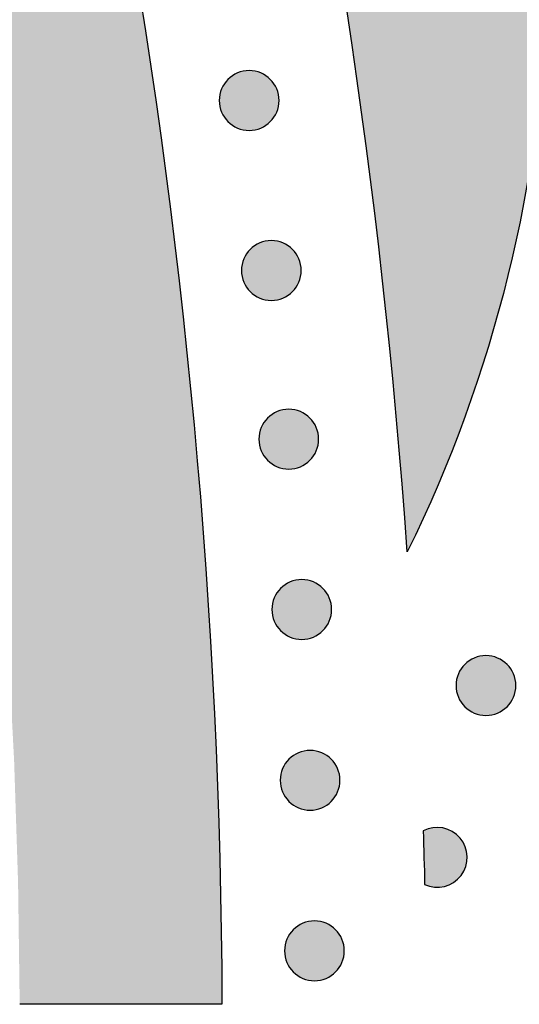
# Model space of a CAD drawing. Header units: millimetres. Extents: x -3873 to -97, y 912 to 4165.
# Tile 245 of 656: x -2953 to -2923, y 1459 to 1518. Entities that reach past the tile are written whole.
import ezdxf

# ---------------------------------------------------------------- set-up
doc = ezdxf.new("R2010")
doc.units = ezdxf.units.MM
doc.layers.add('pattern', color=7, linetype='Continuous', true_color=0x000000)

msp = doc.modelspace()

# ---------------------------------------------------------------- hatches: boundary and pattern name
at = {"layer": 'pattern'}
for points in [[(-2929.733, 1486.311), (-2930.369, 1494.187), (-2931.163, 1502.072), (-2932.116, 1509.962), (-2933.23, 1517.853), (-2934.503, 1525.738), (-2935.938, 1533.615), (-2937.533, 1541.476), (-2939.289, 1549.319), (-2941.205, 1557.137), (-2943.282, 1564.926), (-2945.518, 1572.682), (-2947.913, 1580.398), (-2950.465, 1588.071), (-2953.174, 1595.695), (-2956.038, 1603.265), (-2959.055, 1610.778), (-2962.224, 1618.228), (-2965.542, 1625.611), (-2969.008, 1632.922), (-2972.618, 1640.158), (-2976.371, 1647.312), (-2980.264, 1654.383), (-2984.294, 1661.364), (-2988.458, 1668.254), (-2992.753, 1675.047), (-2997.175, 1681.74), (-3001.721, 1688.329), (-3006.388, 1694.812), (-3011.171, 1701.185), (-3016.068, 1707.445), (-3021.073, 1713.59), (-3026.184, 1719.615), (-3024.083, 1718.848), (-3021.997, 1718.021), (-3019.931, 1717.135), (-3017.885, 1716.191), (-3015.864, 1715.189), (-3013.868, 1714.13), (-3011.901, 1713.016), (-3009.965, 1711.847), (-3008.062, 1710.625), (-3006.195, 1709.352), (-3004.364, 1708.028), (-3002.573, 1706.656), (-3000.824, 1705.237), (-2999.117, 1703.773), (-2997.455, 1702.266), (-2995.839, 1700.718), (-2988.776, 1690.728), (-2981.992, 1680.501), (-2975.499, 1670.047), (-2969.307, 1659.38), (-2963.428, 1648.512), (-2957.87, 1637.458), (-2952.642, 1626.231), (-2947.753, 1614.847), (-2943.207, 1603.321), (-2939.013, 1591.669), (-2935.174, 1579.907), (-2931.695, 1568.051), (-2928.579, 1556.117), (-2925.827, 1544.122), (-2923.441, 1532.084), (-2921.421, 1520.017), (-2921.508, 1517.846), (-2921.655, 1515.673), (-2921.859, 1513.5), (-2922.122, 1511.329), (-2922.444, 1509.163), (-2922.825, 1507.003), (-2923.264, 1504.854), (-2923.761, 1502.716), (-2924.315, 1500.592), (-2924.926, 1498.485), (-2925.592, 1496.397), (-2926.314, 1494.329), (-2927.091, 1492.285), (-2927.92, 1490.266), (-2928.801, 1488.274)], [(-2952.736, 1459.469), (-2952.832, 1466.653), (-2953.065, 1473.854), (-2953.438, 1481.068), (-2953.951, 1488.292), (-2954.605, 1495.52), (-2955.4, 1502.75), (-2956.337, 1509.976), (-2957.415, 1517.196), (-2958.636, 1524.404), (-2959.998, 1531.596), (-2961.503, 1538.769), (-2963.148, 1545.917), (-2964.934, 1553.038), (-2966.86, 1560.126), (-2968.926, 1567.179), (-2971.129, 1574.19), (-2973.469, 1581.158), (-2975.944, 1588.076), (-2978.553, 1594.943), (-2981.294, 1601.753), (-2984.166, 1608.504), (-2987.165, 1615.19), (-2990.291, 1621.809), (-2993.541, 1628.358), (-2996.913, 1634.832), (-3000.403, 1641.228), (-3004.01, 1647.544), (-3007.731, 1653.776), (-3011.563, 1659.921), (-3015.502, 1665.976), (-3019.547, 1671.939), (-3023.693, 1677.806), (-3024.703, 1679.721), (-3025.672, 1681.663), (-3026.597, 1683.629), (-3027.478, 1685.618), (-3028.313, 1687.629), (-3029.104, 1689.66), (-3029.847, 1691.711), (-3030.544, 1693.778), (-3031.193, 1695.86), (-3031.794, 1697.957), (-3032.346, 1700.065), (-3032.849, 1702.184), (-3033.303, 1704.312), (-3033.708, 1706.447), (-3034.063, 1708.587), (-3034.368, 1710.73), (-3028.966, 1704.304), (-3023.686, 1697.738), (-3018.532, 1691.035), (-3013.51, 1684.201), (-3008.625, 1677.237), (-3003.881, 1670.149), (-2999.283, 1662.94), (-2994.836, 1655.615), (-2990.543, 1648.179), (-2986.409, 1640.637), (-2982.437, 1632.993), (-2978.632, 1625.254), (-2974.996, 1617.424), (-2971.533, 1609.509), (-2968.246, 1601.514), (-2965.137, 1593.447), (-2962.208, 1585.312), (-2959.463, 1577.116), (-2956.902, 1568.865), (-2954.527, 1560.565), (-2952.339, 1552.222), (-2950.341, 1543.843), (-2948.531, 1535.435), (-2946.911, 1527.003), (-2945.481, 1518.554), (-2944.24, 1510.094), (-2943.188, 1501.63), (-2942.326, 1493.168), (-2941.65, 1484.713), (-2941.161, 1476.273), (-2940.857, 1467.852), (-2940.736, 1459.458)], [(-2940.373, 1514.363), (-2940.345, 1514.39), (-2940.316, 1514.417), (-2940.286, 1514.444), (-2940.255, 1514.47), (-2940.224, 1514.496), (-2940.191, 1514.521), (-2940.158, 1514.546), (-2940.124, 1514.57), (-2940.089, 1514.593), (-2940.053, 1514.616), (-2940.017, 1514.638), (-2939.979, 1514.659), (-2939.941, 1514.679), (-2939.903, 1514.699), (-2939.863, 1514.718), (-2939.823, 1514.736), (-2939.782, 1514.753), (-2939.741, 1514.769), (-2939.699, 1514.784), (-2939.656, 1514.798), (-2939.613, 1514.811), (-2939.57, 1514.823), (-2939.526, 1514.834), (-2939.482, 1514.844), (-2939.437, 1514.852), (-2939.392, 1514.86), (-2939.347, 1514.866), (-2939.301, 1514.872), (-2939.256, 1514.876), (-2939.21, 1514.879), (-2939.164, 1514.881), (-2939.118, 1514.881), (-2939.072, 1514.88), (-2939.026, 1514.879), (-2938.981, 1514.876), (-2938.935, 1514.871), (-2938.889, 1514.866), (-2938.844, 1514.86), (-2938.799, 1514.852), (-2938.755, 1514.843), (-2938.71, 1514.833), (-2938.666, 1514.822), (-2938.623, 1514.81), (-2938.58, 1514.797), (-2938.538, 1514.783), (-2938.496, 1514.768), (-2938.454, 1514.752), (-2938.414, 1514.734), (-2938.373, 1514.716), (-2938.334, 1514.698), (-2938.295, 1514.678), (-2938.257, 1514.657), (-2938.22, 1514.636), (-2938.184, 1514.614), (-2938.148, 1514.591), (-2938.113, 1514.568), (-2938.079, 1514.544), (-2938.046, 1514.519), (-2938.013, 1514.494), (-2937.982, 1514.468), (-2937.951, 1514.442), (-2937.921, 1514.415), (-2937.892, 1514.388), (-2937.864, 1514.36), (-2937.836, 1514.332), (-2937.809, 1514.303), (-2937.783, 1514.273), (-2937.756, 1514.242), (-2937.731, 1514.211), (-2937.706, 1514.178), (-2937.681, 1514.145), (-2937.657, 1514.111), (-2937.634, 1514.076), (-2937.611, 1514.04), (-2937.589, 1514.004), (-2937.568, 1513.966), (-2937.547, 1513.928), (-2937.527, 1513.889), (-2937.509, 1513.85), (-2937.491, 1513.81), (-2937.474, 1513.769), (-2937.458, 1513.728), (-2937.443, 1513.686), (-2937.429, 1513.643), (-2937.416, 1513.6), (-2937.404, 1513.557), (-2937.393, 1513.513), (-2937.383, 1513.469), (-2937.374, 1513.424), (-2937.367, 1513.379), (-2937.36, 1513.334), (-2937.355, 1513.288), (-2937.351, 1513.243), (-2937.348, 1513.197), (-2937.346, 1513.151), (-2937.346, 1513.105), (-2937.346, 1513.059), (-2937.348, 1513.013), (-2937.351, 1512.967), (-2937.355, 1512.922), (-2937.361, 1512.876), (-2937.367, 1512.831), (-2937.375, 1512.786), (-2937.384, 1512.742), (-2937.393, 1512.697), (-2937.404, 1512.653), (-2937.417, 1512.61), (-2937.43, 1512.567), (-2937.444, 1512.524), (-2937.459, 1512.483), (-2937.475, 1512.441), (-2937.492, 1512.4), (-2937.51, 1512.36), (-2937.529, 1512.321), (-2937.549, 1512.282), (-2937.569, 1512.244), (-2937.591, 1512.207), (-2937.613, 1512.171), (-2937.635, 1512.135), (-2937.659, 1512.1), (-2937.683, 1512.066), (-2937.708, 1512.033), (-2937.733, 1512), (-2937.759, 1511.969), (-2937.785, 1511.938), (-2937.812, 1511.908), (-2937.839, 1511.879), (-2937.866, 1511.851), (-2937.895, 1511.823), (-2937.924, 1511.796), (-2937.954, 1511.77), (-2937.984, 1511.743), (-2938.016, 1511.718), (-2938.048, 1511.692), (-2938.082, 1511.668), (-2938.116, 1511.644), (-2938.151, 1511.62), (-2938.187, 1511.598), (-2938.223, 1511.576), (-2938.26, 1511.555), (-2938.298, 1511.534), (-2938.337, 1511.514), (-2938.377, 1511.496), (-2938.417, 1511.478), (-2938.457, 1511.461), (-2938.499, 1511.445), (-2938.541, 1511.43), (-2938.583, 1511.416), (-2938.626, 1511.403), (-2938.67, 1511.391), (-2938.714, 1511.38), (-2938.758, 1511.37), (-2938.803, 1511.361), (-2938.848, 1511.353), (-2938.893, 1511.347), (-2938.938, 1511.342), (-2938.984, 1511.338), (-2939.03, 1511.335), (-2939.076, 1511.333), (-2939.122, 1511.332), (-2939.167, 1511.333), (-2939.213, 1511.335), (-2939.259, 1511.338), (-2939.305, 1511.342), (-2939.35, 1511.347), (-2939.395, 1511.354), (-2939.44, 1511.362), (-2939.485, 1511.37), (-2939.529, 1511.38), (-2939.573, 1511.391), (-2939.617, 1511.403), (-2939.66, 1511.417), (-2939.702, 1511.431), (-2939.744, 1511.446), (-2939.785, 1511.462), (-2939.826, 1511.479), (-2939.866, 1511.497), (-2939.906, 1511.516), (-2939.944, 1511.536), (-2939.982, 1511.556), (-2940.02, 1511.577), (-2940.056, 1511.6), (-2940.092, 1511.622), (-2940.127, 1511.646), (-2940.161, 1511.67), (-2940.194, 1511.695), (-2940.226, 1511.72), (-2940.258, 1511.746), (-2940.289, 1511.772), (-2940.319, 1511.799), (-2940.348, 1511.826), (-2940.376, 1511.853), (-2940.403, 1511.882), (-2940.43, 1511.911), (-2940.457, 1511.94), (-2940.483, 1511.971), (-2940.509, 1512.003), (-2940.534, 1512.035), (-2940.559, 1512.069), (-2940.583, 1512.103), (-2940.606, 1512.138), (-2940.629, 1512.173), (-2940.651, 1512.21), (-2940.672, 1512.247), (-2940.693, 1512.285), (-2940.712, 1512.324), (-2940.731, 1512.363), (-2940.749, 1512.404), (-2940.766, 1512.444), (-2940.782, 1512.486), (-2940.797, 1512.528), (-2940.811, 1512.57), (-2940.824, 1512.613), (-2940.836, 1512.657), (-2940.847, 1512.701), (-2940.857, 1512.745), (-2940.866, 1512.79), (-2940.873, 1512.834), (-2940.88, 1512.88), (-2940.885, 1512.925), (-2940.889, 1512.971), (-2940.892, 1513.017), (-2940.894, 1513.063), (-2940.894, 1513.108), (-2940.893, 1513.154), (-2940.892, 1513.2), (-2940.889, 1513.246), (-2940.884, 1513.292), (-2940.879, 1513.337), (-2940.873, 1513.382), (-2940.865, 1513.427), (-2940.856, 1513.472), (-2940.846, 1513.516), (-2940.835, 1513.56), (-2940.823, 1513.604), (-2940.81, 1513.647), (-2940.796, 1513.689), (-2940.781, 1513.731), (-2940.765, 1513.772), (-2940.747, 1513.813), (-2940.73, 1513.853), (-2940.711, 1513.893), (-2940.691, 1513.931), (-2940.67, 1513.969), (-2940.649, 1514.006), (-2940.627, 1514.043), (-2940.604, 1514.079), (-2940.581, 1514.114), (-2940.557, 1514.148), (-2940.532, 1514.181), (-2940.507, 1514.213), (-2940.481, 1514.245), (-2940.455, 1514.276), (-2940.428, 1514.305), (-2940.401, 1514.334)], [(-2939.055, 1504.272), (-2939.027, 1504.299), (-2938.998, 1504.326), (-2938.968, 1504.353), (-2938.937, 1504.379), (-2938.905, 1504.405), (-2938.873, 1504.43), (-2938.84, 1504.455), (-2938.806, 1504.479), (-2938.771, 1504.502), (-2938.735, 1504.525), (-2938.698, 1504.547), (-2938.661, 1504.568), (-2938.623, 1504.588), (-2938.584, 1504.608), (-2938.545, 1504.627), (-2938.505, 1504.645), (-2938.464, 1504.662), (-2938.423, 1504.678), (-2938.381, 1504.693), (-2938.338, 1504.707), (-2938.295, 1504.72), (-2938.252, 1504.732), (-2938.208, 1504.743), (-2938.163, 1504.753), (-2938.119, 1504.761), (-2938.074, 1504.769), (-2938.029, 1504.775), (-2937.983, 1504.781), (-2937.937, 1504.785), (-2937.892, 1504.788), (-2937.846, 1504.79), (-2937.8, 1504.79), (-2937.754, 1504.789), (-2937.708, 1504.788), (-2937.662, 1504.785), (-2937.617, 1504.78), (-2937.571, 1504.775), (-2937.526, 1504.769), (-2937.481, 1504.761), (-2937.436, 1504.752), (-2937.392, 1504.742), (-2937.348, 1504.731), (-2937.305, 1504.719), (-2937.262, 1504.706), (-2937.219, 1504.692), (-2937.177, 1504.677), (-2937.136, 1504.66), (-2937.095, 1504.643), (-2937.055, 1504.625), (-2937.016, 1504.607), (-2936.977, 1504.587), (-2936.939, 1504.566), (-2936.902, 1504.545), (-2936.865, 1504.523), (-2936.83, 1504.5), (-2936.795, 1504.477), (-2936.761, 1504.453), (-2936.727, 1504.428), (-2936.695, 1504.403), (-2936.663, 1504.377), (-2936.633, 1504.351), (-2936.603, 1504.324), (-2936.574, 1504.297), (-2936.546, 1504.269), (-2936.518, 1504.241), (-2936.491, 1504.212), (-2936.464, 1504.182), (-2936.438, 1504.151), (-2936.412, 1504.12), (-2936.387, 1504.087), (-2936.363, 1504.054), (-2936.339, 1504.02), (-2936.315, 1503.985), (-2936.293, 1503.949), (-2936.271, 1503.913), (-2936.249, 1503.875), (-2936.229, 1503.837), (-2936.209, 1503.798), (-2936.19, 1503.759), (-2936.173, 1503.719), (-2936.156, 1503.678), (-2936.139, 1503.637), (-2936.124, 1503.595), (-2936.11, 1503.552), (-2936.097, 1503.509), (-2936.085, 1503.466), (-2936.074, 1503.422), (-2936.065, 1503.378), (-2936.056, 1503.333), (-2936.048, 1503.288), (-2936.042, 1503.243), (-2936.037, 1503.197), (-2936.032, 1503.152), (-2936.03, 1503.106), (-2936.028, 1503.06), (-2936.027, 1503.014), (-2936.028, 1502.968), (-2936.03, 1502.922), (-2936.033, 1502.876), (-2936.037, 1502.831), (-2936.042, 1502.785), (-2936.049, 1502.74), (-2936.056, 1502.695), (-2936.065, 1502.651), (-2936.075, 1502.606), (-2936.086, 1502.562), (-2936.098, 1502.519), (-2936.111, 1502.476), (-2936.126, 1502.433), (-2936.141, 1502.392), (-2936.157, 1502.35), (-2936.174, 1502.309), (-2936.192, 1502.269), (-2936.211, 1502.23), (-2936.23, 1502.191), (-2936.251, 1502.153), (-2936.272, 1502.116), (-2936.294, 1502.08), (-2936.317, 1502.044), (-2936.341, 1502.009), (-2936.365, 1501.975), (-2936.389, 1501.942), (-2936.415, 1501.909), (-2936.44, 1501.878), (-2936.467, 1501.847), (-2936.493, 1501.817), (-2936.521, 1501.788), (-2936.548, 1501.76), (-2936.576, 1501.732), (-2936.605, 1501.705), (-2936.635, 1501.679), (-2936.666, 1501.652), (-2936.698, 1501.627), (-2936.73, 1501.601), (-2936.763, 1501.577), (-2936.798, 1501.553), (-2936.833, 1501.529), (-2936.868, 1501.507), (-2936.905, 1501.485), (-2936.942, 1501.464), (-2936.98, 1501.443), (-2937.019, 1501.423), (-2937.058, 1501.405), (-2937.098, 1501.387), (-2937.139, 1501.37), (-2937.181, 1501.354), (-2937.222, 1501.339), (-2937.265, 1501.325), (-2937.308, 1501.311), (-2937.351, 1501.3), (-2937.395, 1501.289), (-2937.44, 1501.279), (-2937.484, 1501.27), (-2937.529, 1501.262), (-2937.575, 1501.256), (-2937.62, 1501.251), (-2937.666, 1501.247), (-2937.711, 1501.244), (-2937.757, 1501.242), (-2937.803, 1501.241), (-2937.849, 1501.242), (-2937.895, 1501.244), (-2937.941, 1501.247), (-2937.986, 1501.251), (-2938.032, 1501.256), (-2938.077, 1501.263), (-2938.122, 1501.271), (-2938.167, 1501.279), (-2938.211, 1501.289), (-2938.255, 1501.3), (-2938.298, 1501.312), (-2938.341, 1501.326), (-2938.384, 1501.34), (-2938.426, 1501.355), (-2938.467, 1501.371), (-2938.508, 1501.388), (-2938.548, 1501.406), (-2938.587, 1501.425), (-2938.626, 1501.445), (-2938.664, 1501.465), (-2938.701, 1501.486), (-2938.738, 1501.509), (-2938.773, 1501.531), (-2938.808, 1501.555), (-2938.842, 1501.579), (-2938.876, 1501.604), (-2938.908, 1501.629), (-2938.94, 1501.655), (-2938.97, 1501.681), (-2939, 1501.708), (-2939.029, 1501.735), (-2939.057, 1501.762), (-2939.085, 1501.791), (-2939.112, 1501.82), (-2939.139, 1501.849), (-2939.165, 1501.88), (-2939.191, 1501.912), (-2939.216, 1501.944), (-2939.24, 1501.978), (-2939.264, 1502.012), (-2939.288, 1502.047), (-2939.311, 1502.082), (-2939.333, 1502.119), (-2939.354, 1502.156), (-2939.374, 1502.194), (-2939.394, 1502.233), (-2939.413, 1502.272), (-2939.431, 1502.313), (-2939.448, 1502.353), (-2939.464, 1502.395), (-2939.479, 1502.437), (-2939.493, 1502.479), (-2939.506, 1502.522), (-2939.518, 1502.566), (-2939.529, 1502.61), (-2939.539, 1502.654), (-2939.547, 1502.698), (-2939.555, 1502.743), (-2939.561, 1502.789), (-2939.567, 1502.834), (-2939.571, 1502.88), (-2939.574, 1502.926), (-2939.575, 1502.972), (-2939.576, 1503.017), (-2939.575, 1503.063), (-2939.573, 1503.109), (-2939.57, 1503.155), (-2939.566, 1503.201), (-2939.561, 1503.246), (-2939.554, 1503.291), (-2939.547, 1503.336), (-2939.538, 1503.381), (-2939.528, 1503.425), (-2939.517, 1503.469), (-2939.505, 1503.513), (-2939.492, 1503.556), (-2939.478, 1503.598), (-2939.462, 1503.64), (-2939.446, 1503.681), (-2939.429, 1503.722), (-2939.411, 1503.762), (-2939.392, 1503.802), (-2939.373, 1503.84), (-2939.352, 1503.878), (-2939.331, 1503.915), (-2939.309, 1503.952), (-2939.286, 1503.988), (-2939.263, 1504.023), (-2939.238, 1504.057), (-2939.214, 1504.09), (-2939.189, 1504.122), (-2939.163, 1504.154), (-2939.136, 1504.185), (-2939.11, 1504.214), (-2939.083, 1504.243)], [(-2938.022, 1494.261), (-2937.994, 1494.288), (-2937.965, 1494.316), (-2937.935, 1494.342), (-2937.904, 1494.368), (-2937.872, 1494.394), (-2937.84, 1494.419), (-2937.807, 1494.444), (-2937.773, 1494.468), (-2937.738, 1494.491), (-2937.702, 1494.514), (-2937.665, 1494.536), (-2937.628, 1494.557), (-2937.59, 1494.578), (-2937.551, 1494.597), (-2937.512, 1494.616), (-2937.472, 1494.634), (-2937.431, 1494.651), (-2937.39, 1494.667), (-2937.348, 1494.682), (-2937.305, 1494.696), (-2937.262, 1494.709), (-2937.219, 1494.721), (-2937.175, 1494.732), (-2937.13, 1494.742), (-2937.086, 1494.751), (-2937.041, 1494.758), (-2936.996, 1494.765), (-2936.95, 1494.77), (-2936.904, 1494.774), (-2936.859, 1494.777), (-2936.813, 1494.779), (-2936.767, 1494.779), (-2936.721, 1494.779), (-2936.675, 1494.777), (-2936.629, 1494.774), (-2936.584, 1494.77), (-2936.538, 1494.764), (-2936.493, 1494.758), (-2936.448, 1494.75), (-2936.403, 1494.741), (-2936.359, 1494.731), (-2936.315, 1494.72), (-2936.272, 1494.708), (-2936.229, 1494.695), (-2936.186, 1494.681), (-2936.144, 1494.666), (-2936.103, 1494.65), (-2936.062, 1494.633), (-2936.022, 1494.615), (-2935.983, 1494.596), (-2935.944, 1494.576), (-2935.906, 1494.556), (-2935.869, 1494.534), (-2935.832, 1494.512), (-2935.797, 1494.49), (-2935.762, 1494.466), (-2935.728, 1494.442), (-2935.694, 1494.417), (-2935.662, 1494.392), (-2935.63, 1494.366), (-2935.6, 1494.34), (-2935.57, 1494.313), (-2935.541, 1494.286), (-2935.513, 1494.259), (-2935.485, 1494.23), (-2935.458, 1494.201), (-2935.431, 1494.171), (-2935.405, 1494.141), (-2935.379, 1494.109), (-2935.354, 1494.077), (-2935.33, 1494.043), (-2935.306, 1494.009), (-2935.282, 1493.974), (-2935.26, 1493.938), (-2935.238, 1493.902), (-2935.216, 1493.865), (-2935.196, 1493.827), (-2935.176, 1493.788), (-2935.157, 1493.748), (-2935.14, 1493.708), (-2935.123, 1493.667), (-2935.106, 1493.626), (-2935.091, 1493.584), (-2935.077, 1493.542), (-2935.064, 1493.499), (-2935.052, 1493.455), (-2935.041, 1493.411), (-2935.032, 1493.367), (-2935.023, 1493.322), (-2935.015, 1493.277), (-2935.009, 1493.232), (-2935.004, 1493.187), (-2934.999, 1493.141), (-2934.997, 1493.095), (-2934.995, 1493.049), (-2934.994, 1493.003), (-2934.995, 1492.957), (-2934.997, 1492.912), (-2935, 1492.866), (-2935.004, 1492.82), (-2935.009, 1492.775), (-2935.016, 1492.729), (-2935.023, 1492.685), (-2935.032, 1492.64), (-2935.042, 1492.596), (-2935.053, 1492.552), (-2935.065, 1492.508), (-2935.078, 1492.465), (-2935.093, 1492.423), (-2935.108, 1492.381), (-2935.124, 1492.34), (-2935.141, 1492.299), (-2935.159, 1492.259), (-2935.178, 1492.219), (-2935.197, 1492.181), (-2935.218, 1492.143), (-2935.239, 1492.105), (-2935.261, 1492.069), (-2935.284, 1492.033), (-2935.308, 1491.998), (-2935.332, 1491.964), (-2935.356, 1491.931), (-2935.382, 1491.899), (-2935.407, 1491.867), (-2935.434, 1491.836), (-2935.46, 1491.806), (-2935.488, 1491.777), (-2935.515, 1491.749), (-2935.543, 1491.722), (-2935.572, 1491.695), (-2935.602, 1491.668), (-2935.633, 1491.642), (-2935.665, 1491.616), (-2935.697, 1491.591), (-2935.73, 1491.566), (-2935.765, 1491.542), (-2935.799, 1491.519), (-2935.835, 1491.496), (-2935.872, 1491.474), (-2935.909, 1491.453), (-2935.947, 1491.432), (-2935.986, 1491.413), (-2936.025, 1491.394), (-2936.065, 1491.376), (-2936.106, 1491.359), (-2936.147, 1491.343), (-2936.189, 1491.328), (-2936.232, 1491.314), (-2936.275, 1491.301), (-2936.318, 1491.289), (-2936.362, 1491.278), (-2936.407, 1491.268), (-2936.451, 1491.259), (-2936.496, 1491.252), (-2936.542, 1491.245), (-2936.587, 1491.24), (-2936.633, 1491.236), (-2936.678, 1491.233), (-2936.724, 1491.231), (-2936.77, 1491.231), (-2936.816, 1491.231), (-2936.862, 1491.233), (-2936.908, 1491.236), (-2936.953, 1491.24), (-2936.999, 1491.246), (-2937.044, 1491.252), (-2937.089, 1491.26), (-2937.134, 1491.269), (-2937.178, 1491.279), (-2937.222, 1491.29), (-2937.265, 1491.302), (-2937.308, 1491.315), (-2937.351, 1491.329), (-2937.393, 1491.344), (-2937.434, 1491.36), (-2937.475, 1491.377), (-2937.515, 1491.395), (-2937.554, 1491.414), (-2937.593, 1491.434), (-2937.631, 1491.454), (-2937.668, 1491.476), (-2937.705, 1491.498), (-2937.74, 1491.521), (-2937.775, 1491.544), (-2937.809, 1491.568), (-2937.843, 1491.593), (-2937.875, 1491.618), (-2937.907, 1491.644), (-2937.937, 1491.67), (-2937.967, 1491.697), (-2937.996, 1491.724), (-2938.024, 1491.752), (-2938.052, 1491.78), (-2938.079, 1491.809), (-2938.106, 1491.839), (-2938.132, 1491.87), (-2938.158, 1491.901), (-2938.183, 1491.934), (-2938.207, 1491.967), (-2938.231, 1492.001), (-2938.255, 1492.036), (-2938.278, 1492.072), (-2938.3, 1492.108), (-2938.321, 1492.146), (-2938.341, 1492.184), (-2938.361, 1492.222), (-2938.38, 1492.262), (-2938.398, 1492.302), (-2938.415, 1492.343), (-2938.431, 1492.384), (-2938.446, 1492.426), (-2938.46, 1492.468), (-2938.473, 1492.511), (-2938.485, 1492.555), (-2938.496, 1492.599), (-2938.506, 1492.643), (-2938.514, 1492.688), (-2938.522, 1492.733), (-2938.528, 1492.778), (-2938.534, 1492.824), (-2938.538, 1492.869), (-2938.541, 1492.915), (-2938.542, 1492.961), (-2938.543, 1493.007), (-2938.542, 1493.053), (-2938.54, 1493.099), (-2938.537, 1493.144), (-2938.533, 1493.19), (-2938.528, 1493.235), (-2938.521, 1493.281), (-2938.514, 1493.326), (-2938.505, 1493.37), (-2938.495, 1493.415), (-2938.484, 1493.458), (-2938.472, 1493.502), (-2938.459, 1493.545), (-2938.445, 1493.587), (-2938.429, 1493.629), (-2938.413, 1493.671), (-2938.396, 1493.711), (-2938.378, 1493.751), (-2938.359, 1493.791), (-2938.34, 1493.83), (-2938.319, 1493.868), (-2938.298, 1493.905), (-2938.276, 1493.941), (-2938.253, 1493.977), (-2938.23, 1494.012), (-2938.205, 1494.046), (-2938.181, 1494.079), (-2938.156, 1494.112), (-2938.13, 1494.143), (-2938.103, 1494.174), (-2938.077, 1494.204), (-2938.05, 1494.233)], [(-2937.252, 1484.148), (-2937.223, 1484.175), (-2937.194, 1484.202), (-2937.164, 1484.229), (-2937.134, 1484.255), (-2937.102, 1484.281), (-2937.07, 1484.306), (-2937.036, 1484.331), (-2937.002, 1484.355), (-2936.967, 1484.378), (-2936.931, 1484.401), (-2936.895, 1484.423), (-2936.858, 1484.444), (-2936.82, 1484.465), (-2936.781, 1484.484), (-2936.741, 1484.503), (-2936.701, 1484.521), (-2936.661, 1484.538), (-2936.619, 1484.554), (-2936.577, 1484.569), (-2936.535, 1484.583), (-2936.492, 1484.596), (-2936.448, 1484.608), (-2936.404, 1484.619), (-2936.36, 1484.629), (-2936.315, 1484.638), (-2936.27, 1484.645), (-2936.225, 1484.652), (-2936.18, 1484.657), (-2936.134, 1484.661), (-2936.088, 1484.664), (-2936.042, 1484.666), (-2935.996, 1484.666), (-2935.95, 1484.666), (-2935.905, 1484.664), (-2935.859, 1484.661), (-2935.813, 1484.657), (-2935.768, 1484.651), (-2935.722, 1484.645), (-2935.678, 1484.637), (-2935.633, 1484.628), (-2935.589, 1484.618), (-2935.545, 1484.607), (-2935.501, 1484.595), (-2935.458, 1484.582), (-2935.416, 1484.568), (-2935.374, 1484.553), (-2935.333, 1484.537), (-2935.292, 1484.52), (-2935.252, 1484.502), (-2935.212, 1484.483), (-2935.174, 1484.463), (-2935.136, 1484.443), (-2935.098, 1484.421), (-2935.062, 1484.399), (-2935.026, 1484.376), (-2934.991, 1484.353), (-2934.957, 1484.329), (-2934.924, 1484.304), (-2934.892, 1484.279), (-2934.86, 1484.253), (-2934.829, 1484.227), (-2934.799, 1484.2), (-2934.77, 1484.173), (-2934.742, 1484.145), (-2934.715, 1484.117), (-2934.688, 1484.088), (-2934.661, 1484.058), (-2934.635, 1484.027), (-2934.609, 1483.996), (-2934.584, 1483.963), (-2934.559, 1483.93), (-2934.535, 1483.896), (-2934.512, 1483.861), (-2934.489, 1483.825), (-2934.467, 1483.789), (-2934.446, 1483.751), (-2934.425, 1483.713), (-2934.406, 1483.675), (-2934.387, 1483.635), (-2934.369, 1483.595), (-2934.352, 1483.554), (-2934.336, 1483.513), (-2934.321, 1483.471), (-2934.307, 1483.429), (-2934.294, 1483.386), (-2934.282, 1483.342), (-2934.271, 1483.298), (-2934.261, 1483.254), (-2934.252, 1483.209), (-2934.245, 1483.164), (-2934.238, 1483.119), (-2934.233, 1483.074), (-2934.229, 1483.028), (-2934.226, 1482.982), (-2934.224, 1482.936), (-2934.224, 1482.89), (-2934.224, 1482.844), (-2934.226, 1482.798), (-2934.229, 1482.753), (-2934.233, 1482.707), (-2934.239, 1482.662), (-2934.245, 1482.616), (-2934.253, 1482.571), (-2934.262, 1482.527), (-2934.272, 1482.482), (-2934.283, 1482.439), (-2934.295, 1482.395), (-2934.308, 1482.352), (-2934.322, 1482.31), (-2934.337, 1482.268), (-2934.353, 1482.226), (-2934.37, 1482.186), (-2934.388, 1482.146), (-2934.407, 1482.106), (-2934.427, 1482.068), (-2934.448, 1482.03), (-2934.469, 1481.992), (-2934.491, 1481.956), (-2934.514, 1481.92), (-2934.537, 1481.885), (-2934.561, 1481.851), (-2934.586, 1481.818), (-2934.611, 1481.785), (-2934.637, 1481.754), (-2934.663, 1481.723), (-2934.69, 1481.693), (-2934.717, 1481.664), (-2934.745, 1481.636), (-2934.773, 1481.609), (-2934.802, 1481.582), (-2934.832, 1481.555), (-2934.863, 1481.529), (-2934.894, 1481.503), (-2934.927, 1481.478), (-2934.96, 1481.453), (-2934.994, 1481.429), (-2935.029, 1481.406), (-2935.065, 1481.383), (-2935.101, 1481.361), (-2935.139, 1481.34), (-2935.177, 1481.319), (-2935.215, 1481.3), (-2935.255, 1481.281), (-2935.295, 1481.263), (-2935.336, 1481.246), (-2935.377, 1481.23), (-2935.419, 1481.215), (-2935.461, 1481.201), (-2935.504, 1481.188), (-2935.548, 1481.176), (-2935.592, 1481.165), (-2935.636, 1481.155), (-2935.681, 1481.146), (-2935.726, 1481.139), (-2935.771, 1481.132), (-2935.817, 1481.127), (-2935.862, 1481.123), (-2935.908, 1481.12), (-2935.954, 1481.118), (-2936, 1481.118), (-2936.046, 1481.118), (-2936.092, 1481.12), (-2936.137, 1481.123), (-2936.183, 1481.127), (-2936.228, 1481.133), (-2936.274, 1481.139), (-2936.319, 1481.147), (-2936.363, 1481.156), (-2936.408, 1481.166), (-2936.452, 1481.177), (-2936.495, 1481.189), (-2936.538, 1481.202), (-2936.58, 1481.216), (-2936.622, 1481.231), (-2936.664, 1481.247), (-2936.704, 1481.264), (-2936.744, 1481.282), (-2936.784, 1481.301), (-2936.823, 1481.321), (-2936.861, 1481.341), (-2936.898, 1481.363), (-2936.934, 1481.385), (-2936.97, 1481.408), (-2937.005, 1481.431), (-2937.039, 1481.455), (-2937.072, 1481.48), (-2937.105, 1481.505), (-2937.136, 1481.531), (-2937.167, 1481.557), (-2937.197, 1481.584), (-2937.226, 1481.611), (-2937.254, 1481.639), (-2937.281, 1481.667), (-2937.309, 1481.696), (-2937.335, 1481.726), (-2937.361, 1481.756), (-2937.387, 1481.788), (-2937.412, 1481.821), (-2937.437, 1481.854), (-2937.461, 1481.888), (-2937.484, 1481.923), (-2937.507, 1481.959), (-2937.529, 1481.995), (-2937.55, 1482.032), (-2937.571, 1482.071), (-2937.59, 1482.109), (-2937.609, 1482.149), (-2937.627, 1482.189), (-2937.644, 1482.23), (-2937.66, 1482.271), (-2937.675, 1482.313), (-2937.689, 1482.355), (-2937.702, 1482.398), (-2937.714, 1482.442), (-2937.725, 1482.486), (-2937.735, 1482.53), (-2937.744, 1482.575), (-2937.751, 1482.62), (-2937.758, 1482.665), (-2937.763, 1482.71), (-2937.767, 1482.756), (-2937.77, 1482.802), (-2937.772, 1482.848), (-2937.772, 1482.894), (-2937.772, 1482.94), (-2937.77, 1482.985), (-2937.767, 1483.031), (-2937.763, 1483.077), (-2937.757, 1483.122), (-2937.751, 1483.168), (-2937.743, 1483.213), (-2937.734, 1483.257), (-2937.724, 1483.301), (-2937.713, 1483.345), (-2937.701, 1483.389), (-2937.688, 1483.432), (-2937.674, 1483.474), (-2937.659, 1483.516), (-2937.643, 1483.558), (-2937.626, 1483.598), (-2937.608, 1483.638), (-2937.589, 1483.678), (-2937.569, 1483.716), (-2937.549, 1483.754), (-2937.527, 1483.792), (-2937.505, 1483.828), (-2937.483, 1483.864), (-2937.459, 1483.899), (-2937.435, 1483.933), (-2937.41, 1483.966), (-2937.385, 1483.999), (-2937.359, 1484.03), (-2937.333, 1484.061), (-2937.306, 1484.091), (-2937.279, 1484.12)], [(-2926.319, 1479.635), (-2926.291, 1479.663), (-2926.262, 1479.69), (-2926.232, 1479.717), (-2926.202, 1479.743), (-2926.17, 1479.769), (-2926.137, 1479.794), (-2926.104, 1479.819), (-2926.07, 1479.843), (-2926.035, 1479.866), (-2925.999, 1479.889), (-2925.963, 1479.911), (-2925.926, 1479.932), (-2925.888, 1479.952), (-2925.849, 1479.972), (-2925.809, 1479.991), (-2925.769, 1480.009), (-2925.728, 1480.026), (-2925.687, 1480.042), (-2925.645, 1480.057), (-2925.603, 1480.071), (-2925.56, 1480.084), (-2925.516, 1480.096), (-2925.472, 1480.107), (-2925.428, 1480.117), (-2925.383, 1480.125), (-2925.338, 1480.133), (-2925.293, 1480.139), (-2925.248, 1480.145), (-2925.202, 1480.149), (-2925.156, 1480.152), (-2925.11, 1480.153), (-2925.064, 1480.154), (-2925.018, 1480.153), (-2924.973, 1480.151), (-2924.927, 1480.148), (-2924.881, 1480.144), (-2924.836, 1480.139), (-2924.79, 1480.132), (-2924.745, 1480.125), (-2924.701, 1480.116), (-2924.657, 1480.106), (-2924.613, 1480.095), (-2924.569, 1480.083), (-2924.526, 1480.07), (-2924.484, 1480.056), (-2924.442, 1480.04), (-2924.4, 1480.024), (-2924.36, 1480.007), (-2924.32, 1479.989), (-2924.28, 1479.97), (-2924.242, 1479.951), (-2924.204, 1479.93), (-2924.166, 1479.909), (-2924.13, 1479.887), (-2924.094, 1479.864), (-2924.059, 1479.841), (-2924.025, 1479.817), (-2923.992, 1479.792), (-2923.96, 1479.767), (-2923.928, 1479.741), (-2923.897, 1479.715), (-2923.867, 1479.688), (-2923.838, 1479.661), (-2923.81, 1479.633), (-2923.783, 1479.605), (-2923.756, 1479.576), (-2923.729, 1479.546), (-2923.703, 1479.515), (-2923.677, 1479.483), (-2923.652, 1479.451), (-2923.627, 1479.418), (-2923.603, 1479.384), (-2923.58, 1479.349), (-2923.557, 1479.313), (-2923.535, 1479.276), (-2923.514, 1479.239), (-2923.493, 1479.201), (-2923.474, 1479.162), (-2923.455, 1479.123), (-2923.437, 1479.083), (-2923.42, 1479.042), (-2923.404, 1479.001), (-2923.389, 1478.959), (-2923.375, 1478.916), (-2923.362, 1478.873), (-2923.35, 1478.83), (-2923.339, 1478.786), (-2923.329, 1478.742), (-2923.32, 1478.697), (-2923.313, 1478.652), (-2923.306, 1478.607), (-2923.301, 1478.561), (-2923.297, 1478.516), (-2923.294, 1478.47), (-2923.292, 1478.424), (-2923.292, 1478.378), (-2923.292, 1478.332), (-2923.294, 1478.286), (-2923.297, 1478.24), (-2923.301, 1478.195), (-2923.307, 1478.149), (-2923.313, 1478.104), (-2923.321, 1478.059), (-2923.33, 1478.014), (-2923.34, 1477.97), (-2923.351, 1477.926), (-2923.363, 1477.883), (-2923.376, 1477.84), (-2923.39, 1477.797), (-2923.405, 1477.755), (-2923.421, 1477.714), (-2923.438, 1477.673), (-2923.456, 1477.633), (-2923.475, 1477.594), (-2923.495, 1477.555), (-2923.515, 1477.517), (-2923.537, 1477.48), (-2923.559, 1477.443), (-2923.582, 1477.408), (-2923.605, 1477.373), (-2923.629, 1477.339), (-2923.654, 1477.305), (-2923.679, 1477.273), (-2923.705, 1477.241), (-2923.731, 1477.211), (-2923.758, 1477.181), (-2923.785, 1477.152), (-2923.813, 1477.124), (-2923.841, 1477.096), (-2923.87, 1477.069), (-2923.9, 1477.042), (-2923.931, 1477.016), (-2923.962, 1476.991), (-2923.995, 1476.965), (-2924.028, 1476.941), (-2924.062, 1476.917), (-2924.097, 1476.893), (-2924.133, 1476.871), (-2924.169, 1476.849), (-2924.207, 1476.827), (-2924.245, 1476.807), (-2924.283, 1476.787), (-2924.323, 1476.768), (-2924.363, 1476.751), (-2924.404, 1476.734), (-2924.445, 1476.718), (-2924.487, 1476.702), (-2924.529, 1476.688), (-2924.572, 1476.675), (-2924.616, 1476.663), (-2924.66, 1476.652), (-2924.704, 1476.643), (-2924.749, 1476.634), (-2924.794, 1476.626), (-2924.839, 1476.62), (-2924.884, 1476.615), (-2924.93, 1476.611), (-2924.976, 1476.608), (-2925.022, 1476.606), (-2925.068, 1476.605), (-2925.114, 1476.606), (-2925.16, 1476.608), (-2925.205, 1476.611), (-2925.251, 1476.615), (-2925.296, 1476.62), (-2925.342, 1476.627), (-2925.387, 1476.634), (-2925.431, 1476.643), (-2925.476, 1476.653), (-2925.519, 1476.664), (-2925.563, 1476.676), (-2925.606, 1476.689), (-2925.648, 1476.704), (-2925.69, 1476.719), (-2925.732, 1476.735), (-2925.772, 1476.752), (-2925.812, 1476.77), (-2925.852, 1476.789), (-2925.89, 1476.808), (-2925.928, 1476.829), (-2925.966, 1476.85), (-2926.002, 1476.872), (-2926.038, 1476.895), (-2926.073, 1476.919), (-2926.107, 1476.943), (-2926.14, 1476.967), (-2926.173, 1476.993), (-2926.204, 1477.018), (-2926.235, 1477.045), (-2926.265, 1477.071), (-2926.294, 1477.099), (-2926.322, 1477.126), (-2926.349, 1477.154), (-2926.376, 1477.183), (-2926.403, 1477.213), (-2926.429, 1477.244), (-2926.455, 1477.276), (-2926.48, 1477.308), (-2926.505, 1477.341), (-2926.529, 1477.376), (-2926.552, 1477.411), (-2926.575, 1477.446), (-2926.597, 1477.483), (-2926.618, 1477.52), (-2926.639, 1477.558), (-2926.658, 1477.597), (-2926.677, 1477.636), (-2926.695, 1477.676), (-2926.712, 1477.717), (-2926.728, 1477.759), (-2926.743, 1477.8), (-2926.757, 1477.843), (-2926.77, 1477.886), (-2926.782, 1477.929), (-2926.793, 1477.973), (-2926.803, 1478.018), (-2926.812, 1478.062), (-2926.819, 1478.107), (-2926.826, 1478.153), (-2926.831, 1478.198), (-2926.835, 1478.244), (-2926.838, 1478.289), (-2926.84, 1478.335), (-2926.84, 1478.381), (-2926.84, 1478.427), (-2926.838, 1478.473), (-2926.835, 1478.519), (-2926.831, 1478.565), (-2926.825, 1478.61), (-2926.819, 1478.655), (-2926.811, 1478.7), (-2926.802, 1478.745), (-2926.792, 1478.789), (-2926.781, 1478.833), (-2926.769, 1478.876), (-2926.756, 1478.919), (-2926.742, 1478.962), (-2926.727, 1479.004), (-2926.711, 1479.045), (-2926.694, 1479.086), (-2926.676, 1479.126), (-2926.657, 1479.165), (-2926.637, 1479.204), (-2926.617, 1479.242), (-2926.595, 1479.279), (-2926.573, 1479.316), (-2926.55, 1479.351), (-2926.527, 1479.386), (-2926.503, 1479.42), (-2926.478, 1479.454), (-2926.453, 1479.486), (-2926.427, 1479.518), (-2926.401, 1479.548), (-2926.374, 1479.578), (-2926.347, 1479.607)], [(-2936.755, 1474.012), (-2936.727, 1474.04), (-2936.698, 1474.067), (-2936.668, 1474.094), (-2936.637, 1474.12), (-2936.605, 1474.146), (-2936.573, 1474.171), (-2936.54, 1474.195), (-2936.505, 1474.219), (-2936.471, 1474.243), (-2936.435, 1474.265), (-2936.398, 1474.287), (-2936.361, 1474.309), (-2936.323, 1474.329), (-2936.284, 1474.349), (-2936.245, 1474.368), (-2936.205, 1474.385), (-2936.164, 1474.402), (-2936.123, 1474.419), (-2936.081, 1474.434), (-2936.038, 1474.448), (-2935.995, 1474.461), (-2935.952, 1474.473), (-2935.908, 1474.484), (-2935.863, 1474.493), (-2935.819, 1474.502), (-2935.774, 1474.51), (-2935.729, 1474.516), (-2935.683, 1474.521), (-2935.637, 1474.526), (-2935.592, 1474.528), (-2935.546, 1474.53), (-2935.5, 1474.531), (-2935.454, 1474.53), (-2935.408, 1474.528), (-2935.362, 1474.525), (-2935.317, 1474.521), (-2935.271, 1474.516), (-2935.226, 1474.509), (-2935.181, 1474.502), (-2935.136, 1474.493), (-2935.092, 1474.483), (-2935.048, 1474.472), (-2935.005, 1474.46), (-2934.962, 1474.447), (-2934.919, 1474.432), (-2934.877, 1474.417), (-2934.836, 1474.401), (-2934.795, 1474.384), (-2934.755, 1474.366), (-2934.716, 1474.347), (-2934.677, 1474.328), (-2934.639, 1474.307), (-2934.602, 1474.286), (-2934.565, 1474.264), (-2934.53, 1474.241), (-2934.495, 1474.217), (-2934.461, 1474.193), (-2934.427, 1474.169), (-2934.395, 1474.143), (-2934.363, 1474.118), (-2934.333, 1474.091), (-2934.303, 1474.065), (-2934.274, 1474.037), (-2934.246, 1474.01), (-2934.218, 1473.982), (-2934.191, 1473.953), (-2934.164, 1473.923), (-2934.138, 1473.892), (-2934.112, 1473.86), (-2934.087, 1473.828), (-2934.063, 1473.795), (-2934.039, 1473.76), (-2934.015, 1473.726), (-2933.992, 1473.69), (-2933.971, 1473.653), (-2933.949, 1473.616), (-2933.929, 1473.578), (-2933.909, 1473.539), (-2933.89, 1473.5), (-2933.872, 1473.46), (-2933.855, 1473.419), (-2933.839, 1473.378), (-2933.824, 1473.336), (-2933.81, 1473.293), (-2933.797, 1473.25), (-2933.785, 1473.207), (-2933.774, 1473.163), (-2933.765, 1473.118), (-2933.756, 1473.074), (-2933.748, 1473.029), (-2933.742, 1472.983), (-2933.737, 1472.938), (-2933.732, 1472.892), (-2933.729, 1472.847), (-2933.728, 1472.801), (-2933.727, 1472.755), (-2933.728, 1472.709), (-2933.73, 1472.663), (-2933.733, 1472.617), (-2933.737, 1472.572), (-2933.742, 1472.526), (-2933.749, 1472.481), (-2933.756, 1472.436), (-2933.765, 1472.391), (-2933.775, 1472.347), (-2933.786, 1472.303), (-2933.798, 1472.26), (-2933.811, 1472.217), (-2933.825, 1472.174), (-2933.841, 1472.132), (-2933.857, 1472.091), (-2933.874, 1472.05), (-2933.892, 1472.01), (-2933.911, 1471.971), (-2933.93, 1471.932), (-2933.951, 1471.894), (-2933.972, 1471.857), (-2933.994, 1471.82), (-2934.017, 1471.785), (-2934.04, 1471.75), (-2934.065, 1471.716), (-2934.089, 1471.682), (-2934.115, 1471.65), (-2934.14, 1471.618), (-2934.167, 1471.588), (-2934.193, 1471.558), (-2934.221, 1471.529), (-2934.248, 1471.501), (-2934.276, 1471.473), (-2934.305, 1471.446), (-2934.335, 1471.419), (-2934.366, 1471.393), (-2934.398, 1471.367), (-2934.43, 1471.342), (-2934.463, 1471.318), (-2934.498, 1471.294), (-2934.532, 1471.27), (-2934.568, 1471.247), (-2934.605, 1471.225), (-2934.642, 1471.204), (-2934.68, 1471.184), (-2934.719, 1471.164), (-2934.758, 1471.145), (-2934.798, 1471.127), (-2934.839, 1471.11), (-2934.88, 1471.094), (-2934.922, 1471.079), (-2934.965, 1471.065), (-2935.008, 1471.052), (-2935.051, 1471.04), (-2935.095, 1471.029), (-2935.14, 1471.019), (-2935.184, 1471.011), (-2935.229, 1471.003), (-2935.274, 1470.997), (-2935.32, 1470.991), (-2935.366, 1470.987), (-2935.411, 1470.984), (-2935.457, 1470.983), (-2935.503, 1470.982), (-2935.549, 1470.983), (-2935.595, 1470.985), (-2935.641, 1470.988), (-2935.686, 1470.992), (-2935.732, 1470.997), (-2935.777, 1471.004), (-2935.822, 1471.011), (-2935.867, 1471.02), (-2935.911, 1471.03), (-2935.955, 1471.041), (-2935.998, 1471.053), (-2936.041, 1471.066), (-2936.084, 1471.08), (-2936.126, 1471.096), (-2936.167, 1471.112), (-2936.208, 1471.129), (-2936.248, 1471.147), (-2936.287, 1471.166), (-2936.326, 1471.185), (-2936.364, 1471.206), (-2936.401, 1471.227), (-2936.438, 1471.249), (-2936.473, 1471.272), (-2936.508, 1471.295), (-2936.542, 1471.32), (-2936.576, 1471.344), (-2936.608, 1471.369), (-2936.64, 1471.395), (-2936.67, 1471.422), (-2936.7, 1471.448), (-2936.729, 1471.475), (-2936.757, 1471.503), (-2936.785, 1471.531), (-2936.812, 1471.56), (-2936.839, 1471.59), (-2936.865, 1471.621), (-2936.891, 1471.653), (-2936.916, 1471.685), (-2936.94, 1471.718), (-2936.964, 1471.752), (-2936.988, 1471.787), (-2937.011, 1471.823), (-2937.032, 1471.86), (-2937.054, 1471.897), (-2937.074, 1471.935), (-2937.094, 1471.974), (-2937.113, 1472.013), (-2937.131, 1472.053), (-2937.148, 1472.094), (-2937.164, 1472.135), (-2937.179, 1472.177), (-2937.193, 1472.22), (-2937.206, 1472.263), (-2937.218, 1472.306), (-2937.229, 1472.35), (-2937.238, 1472.395), (-2937.247, 1472.439), (-2937.255, 1472.484), (-2937.261, 1472.529), (-2937.266, 1472.575), (-2937.271, 1472.621), (-2937.274, 1472.666), (-2937.275, 1472.712), (-2937.276, 1472.758), (-2937.275, 1472.804), (-2937.273, 1472.85), (-2937.27, 1472.896), (-2937.266, 1472.941), (-2937.261, 1472.987), (-2937.254, 1473.032), (-2937.247, 1473.077), (-2937.238, 1473.122), (-2937.228, 1473.166), (-2937.217, 1473.21), (-2937.205, 1473.253), (-2937.192, 1473.296), (-2937.178, 1473.339), (-2937.162, 1473.381), (-2937.146, 1473.422), (-2937.129, 1473.463), (-2937.111, 1473.503), (-2937.092, 1473.542), (-2937.073, 1473.581), (-2937.052, 1473.619), (-2937.031, 1473.656), (-2937.009, 1473.693), (-2936.986, 1473.728), (-2936.963, 1473.763), (-2936.938, 1473.797), (-2936.914, 1473.831), (-2936.888, 1473.863), (-2936.863, 1473.895), (-2936.836, 1473.925), (-2936.81, 1473.955), (-2936.782, 1473.984)], [(-2928.704, 1466.573), (-2928.654, 1466.551), (-2928.604, 1466.53), (-2928.553, 1466.511), (-2928.5, 1466.493), (-2928.447, 1466.477), (-2928.393, 1466.462), (-2928.338, 1466.449), (-2928.283, 1466.437), (-2928.227, 1466.428), (-2928.17, 1466.42), (-2928.113, 1466.414), (-2928.056, 1466.41), (-2927.999, 1466.407), (-2927.941, 1466.407), (-2927.884, 1466.408), (-2927.826, 1466.411), (-2927.769, 1466.416), (-2927.712, 1466.423), (-2927.655, 1466.432), (-2927.598, 1466.442), (-2927.542, 1466.455), (-2927.487, 1466.469), (-2927.432, 1466.485), (-2927.378, 1466.502), (-2927.325, 1466.522), (-2927.273, 1466.542), (-2927.221, 1466.565), (-2927.171, 1466.588), (-2927.122, 1466.614), (-2927.074, 1466.64), (-2927.027, 1466.668), (-2926.981, 1466.697), (-2926.936, 1466.727), (-2926.892, 1466.759), (-2926.848, 1466.793), (-2926.805, 1466.828), (-2926.764, 1466.865), (-2926.723, 1466.903), (-2926.683, 1466.943), (-2926.644, 1466.984), (-2926.606, 1467.026), (-2926.57, 1467.07), (-2926.535, 1467.115), (-2926.501, 1467.162), (-2926.469, 1467.209), (-2926.438, 1467.258), (-2926.409, 1467.308), (-2926.381, 1467.358), (-2926.356, 1467.41), (-2926.331, 1467.462), (-2926.309, 1467.515), (-2926.288, 1467.569), (-2926.269, 1467.623), (-2926.252, 1467.677), (-2926.237, 1467.732), (-2926.223, 1467.787), (-2926.212, 1467.843), (-2926.202, 1467.898), (-2926.194, 1467.953), (-2926.188, 1468.009), (-2926.183, 1468.064), (-2926.18, 1468.119), (-2926.179, 1468.173), (-2926.18, 1468.228), (-2926.182, 1468.282), (-2926.186, 1468.336), (-2926.192, 1468.391), (-2926.199, 1468.446), (-2926.208, 1468.501), (-2926.219, 1468.556), (-2926.232, 1468.61), (-2926.247, 1468.665), (-2926.263, 1468.719), (-2926.281, 1468.773), (-2926.301, 1468.827), (-2926.323, 1468.88), (-2926.346, 1468.932), (-2926.371, 1468.984), (-2926.398, 1469.035), (-2926.427, 1469.085), (-2926.457, 1469.134), (-2926.489, 1469.182), (-2926.522, 1469.229), (-2926.557, 1469.275), (-2926.593, 1469.32), (-2926.63, 1469.363), (-2926.669, 1469.405), (-2926.709, 1469.445), (-2926.75, 1469.484), (-2926.792, 1469.522), (-2926.834, 1469.558), (-2926.878, 1469.592), (-2926.923, 1469.625), (-2926.968, 1469.656), (-2927.014, 1469.686), (-2927.06, 1469.714), (-2927.107, 1469.74), (-2927.156, 1469.766), (-2927.205, 1469.79), (-2927.256, 1469.812), (-2927.307, 1469.833), (-2927.36, 1469.853), (-2927.413, 1469.871), (-2927.467, 1469.887), (-2927.522, 1469.902), (-2927.578, 1469.915), (-2927.634, 1469.926), (-2927.69, 1469.936), (-2927.747, 1469.943), (-2927.804, 1469.949), (-2927.862, 1469.953), (-2927.92, 1469.955), (-2927.977, 1469.955), (-2928.035, 1469.953), (-2928.092, 1469.95), (-2928.149, 1469.944), (-2928.206, 1469.937), (-2928.263, 1469.928), (-2928.319, 1469.917), (-2928.374, 1469.905), (-2928.429, 1469.89), (-2928.483, 1469.874), (-2928.536, 1469.857), (-2928.588, 1469.838), (-2928.64, 1469.817), (-2928.69, 1469.795), (-2928.739, 1469.772), (-2928.787, 1469.747)], [(-2936.498, 1463.888), (-2936.47, 1463.916), (-2936.441, 1463.943), (-2936.411, 1463.97), (-2936.38, 1463.996), (-2936.349, 1464.022), (-2936.316, 1464.047), (-2936.283, 1464.072), (-2936.249, 1464.096), (-2936.214, 1464.119), (-2936.178, 1464.142), (-2936.141, 1464.164), (-2936.104, 1464.185), (-2936.066, 1464.205), (-2936.027, 1464.225), (-2935.988, 1464.244), (-2935.948, 1464.262), (-2935.907, 1464.279), (-2935.866, 1464.295), (-2935.824, 1464.31), (-2935.781, 1464.324), (-2935.738, 1464.337), (-2935.695, 1464.349), (-2935.651, 1464.36), (-2935.607, 1464.37), (-2935.562, 1464.378), (-2935.517, 1464.386), (-2935.472, 1464.392), (-2935.426, 1464.398), (-2935.381, 1464.402), (-2935.335, 1464.405), (-2935.289, 1464.406), (-2935.243, 1464.407), (-2935.197, 1464.406), (-2935.151, 1464.404), (-2935.105, 1464.401), (-2935.06, 1464.397), (-2935.014, 1464.392), (-2934.969, 1464.385), (-2934.924, 1464.378), (-2934.879, 1464.369), (-2934.835, 1464.359), (-2934.791, 1464.348), (-2934.748, 1464.336), (-2934.705, 1464.323), (-2934.662, 1464.309), (-2934.62, 1464.293), (-2934.579, 1464.277), (-2934.538, 1464.26), (-2934.498, 1464.242), (-2934.459, 1464.223), (-2934.42, 1464.204), (-2934.382, 1464.183), (-2934.345, 1464.162), (-2934.309, 1464.14), (-2934.273, 1464.117), (-2934.238, 1464.094), (-2934.204, 1464.07), (-2934.171, 1464.045), (-2934.138, 1464.02), (-2934.107, 1463.994), (-2934.076, 1463.968), (-2934.046, 1463.941), (-2934.017, 1463.914), (-2933.989, 1463.886), (-2933.961, 1463.858), (-2933.934, 1463.829), (-2933.908, 1463.799), (-2933.881, 1463.768), (-2933.856, 1463.737), (-2933.83, 1463.704), (-2933.806, 1463.671), (-2933.782, 1463.637), (-2933.758, 1463.602), (-2933.736, 1463.566), (-2933.714, 1463.529), (-2933.692, 1463.492), (-2933.672, 1463.454), (-2933.652, 1463.415), (-2933.634, 1463.376), (-2933.616, 1463.336), (-2933.599, 1463.295), (-2933.583, 1463.254), (-2933.568, 1463.212), (-2933.553, 1463.169), (-2933.54, 1463.126), (-2933.528, 1463.083), (-2933.518, 1463.039), (-2933.508, 1462.995), (-2933.499, 1462.95), (-2933.491, 1462.905), (-2933.485, 1462.86), (-2933.48, 1462.814), (-2933.476, 1462.769), (-2933.473, 1462.723), (-2933.471, 1462.677), (-2933.47, 1462.631), (-2933.471, 1462.585), (-2933.473, 1462.539), (-2933.476, 1462.493), (-2933.48, 1462.448), (-2933.485, 1462.402), (-2933.492, 1462.357), (-2933.5, 1462.312), (-2933.508, 1462.267), (-2933.518, 1462.223), (-2933.529, 1462.179), (-2933.541, 1462.136), (-2933.554, 1462.093), (-2933.569, 1462.05), (-2933.584, 1462.008), (-2933.6, 1461.967), (-2933.617, 1461.926), (-2933.635, 1461.886), (-2933.654, 1461.847), (-2933.674, 1461.808), (-2933.694, 1461.77), (-2933.715, 1461.733), (-2933.737, 1461.696), (-2933.76, 1461.661), (-2933.784, 1461.626), (-2933.808, 1461.592), (-2933.832, 1461.558), (-2933.858, 1461.526), (-2933.883, 1461.495), (-2933.91, 1461.464), (-2933.937, 1461.434), (-2933.964, 1461.405), (-2933.991, 1461.377), (-2934.019, 1461.349), (-2934.048, 1461.322), (-2934.078, 1461.295), (-2934.109, 1461.269), (-2934.141, 1461.244), (-2934.173, 1461.218), (-2934.207, 1461.194), (-2934.241, 1461.17), (-2934.276, 1461.146), (-2934.311, 1461.124), (-2934.348, 1461.102), (-2934.385, 1461.08), (-2934.423, 1461.06), (-2934.462, 1461.04), (-2934.501, 1461.022), (-2934.542, 1461.004), (-2934.582, 1460.987), (-2934.624, 1460.971), (-2934.666, 1460.955), (-2934.708, 1460.941), (-2934.751, 1460.928), (-2934.795, 1460.916), (-2934.838, 1460.905), (-2934.883, 1460.896), (-2934.927, 1460.887), (-2934.972, 1460.879), (-2935.018, 1460.873), (-2935.063, 1460.868), (-2935.109, 1460.864), (-2935.155, 1460.861), (-2935.2, 1460.859), (-2935.246, 1460.858), (-2935.292, 1460.859), (-2935.338, 1460.861), (-2935.384, 1460.864), (-2935.43, 1460.868), (-2935.475, 1460.873), (-2935.52, 1460.88), (-2935.565, 1460.888), (-2935.61, 1460.896), (-2935.654, 1460.906), (-2935.698, 1460.917), (-2935.742, 1460.929), (-2935.785, 1460.942), (-2935.827, 1460.957), (-2935.869, 1460.972), (-2935.91, 1460.988), (-2935.951, 1461.005), (-2935.991, 1461.023), (-2936.03, 1461.042), (-2936.069, 1461.061), (-2936.107, 1461.082), (-2936.144, 1461.103), (-2936.181, 1461.125), (-2936.217, 1461.148), (-2936.251, 1461.172), (-2936.286, 1461.196), (-2936.319, 1461.22), (-2936.351, 1461.246), (-2936.383, 1461.271), (-2936.414, 1461.298), (-2936.443, 1461.324), (-2936.472, 1461.352), (-2936.5, 1461.379), (-2936.528, 1461.407), (-2936.555, 1461.436), (-2936.582, 1461.466), (-2936.608, 1461.497), (-2936.634, 1461.529), (-2936.659, 1461.561), (-2936.684, 1461.594), (-2936.708, 1461.629), (-2936.731, 1461.664), (-2936.754, 1461.699), (-2936.776, 1461.736), (-2936.797, 1461.773), (-2936.817, 1461.811), (-2936.837, 1461.85), (-2936.856, 1461.889), (-2936.874, 1461.929), (-2936.891, 1461.97), (-2936.907, 1462.012), (-2936.922, 1462.054), (-2936.936, 1462.096), (-2936.949, 1462.139), (-2936.961, 1462.182), (-2936.972, 1462.226), (-2936.982, 1462.271), (-2936.99, 1462.315), (-2936.998, 1462.36), (-2937.004, 1462.406), (-2937.01, 1462.451), (-2937.014, 1462.497), (-2937.017, 1462.542), (-2937.018, 1462.588), (-2937.019, 1462.634), (-2937.018, 1462.68), (-2937.017, 1462.726), (-2937.014, 1462.772), (-2937.009, 1462.818), (-2937.004, 1462.863), (-2936.997, 1462.908), (-2936.99, 1462.953), (-2936.981, 1462.998), (-2936.971, 1463.042), (-2936.96, 1463.086), (-2936.948, 1463.129), (-2936.935, 1463.172), (-2936.921, 1463.215), (-2936.906, 1463.257), (-2936.889, 1463.298), (-2936.872, 1463.339), (-2936.854, 1463.379), (-2936.836, 1463.418), (-2936.816, 1463.457), (-2936.795, 1463.495), (-2936.774, 1463.532), (-2936.752, 1463.569), (-2936.729, 1463.604), (-2936.706, 1463.639), (-2936.682, 1463.673), (-2936.657, 1463.707), (-2936.632, 1463.739), (-2936.606, 1463.771), (-2936.58, 1463.801), (-2936.553, 1463.831), (-2936.526, 1463.86)]]:
    msp.add_hatch(color=256, dxfattribs=at).paths.add_polyline_path(points, flags=0)

# ---------------------------------------------------------------- linework, layer by layer
msp.add_line((-2940.736, 1459.458), (-2952.736, 1459.469), dxfattribs=at)
at = {"layer": 'pattern', "extrusion": (0, 0, -1)}
for centre in [(2939.12, 1513.107), (2937.802, 1503.016), (2936.769, 1493.005), (2935.998, 1482.892), (2925.066, 1478.38), (2935.502, 1472.756), (2935.245, 1462.633)]:
    msp.add_circle(centre, 1.774, dxfattribs=at)
at = {"layer": 'pattern'}
for centre, radius, start, end in [((-3328.433, 1458.071), 399.7, 4.05146, 40.87052), ((-2927.954, 1468.181), 1.774, 244.98192, 118.03334)]:
    msp.add_arc(centre, radius, start, end, dxfattribs=at)
at = {"layer": 'pattern', "extrusion": (0, 0, -1)}
for centre, radius, start, end in [((3328.433, 1458.071), 387.7, 139.331, 179.79511), ((3002.863, 1522.223), 81.472, 181.5514, 206.15398), ((3328.622, 1457.636), 400.018, 178.26498, 178.71975)]:
    msp.add_arc(centre, radius, start, end, dxfattribs=at)

doc.saveas('drawing.dxf')
